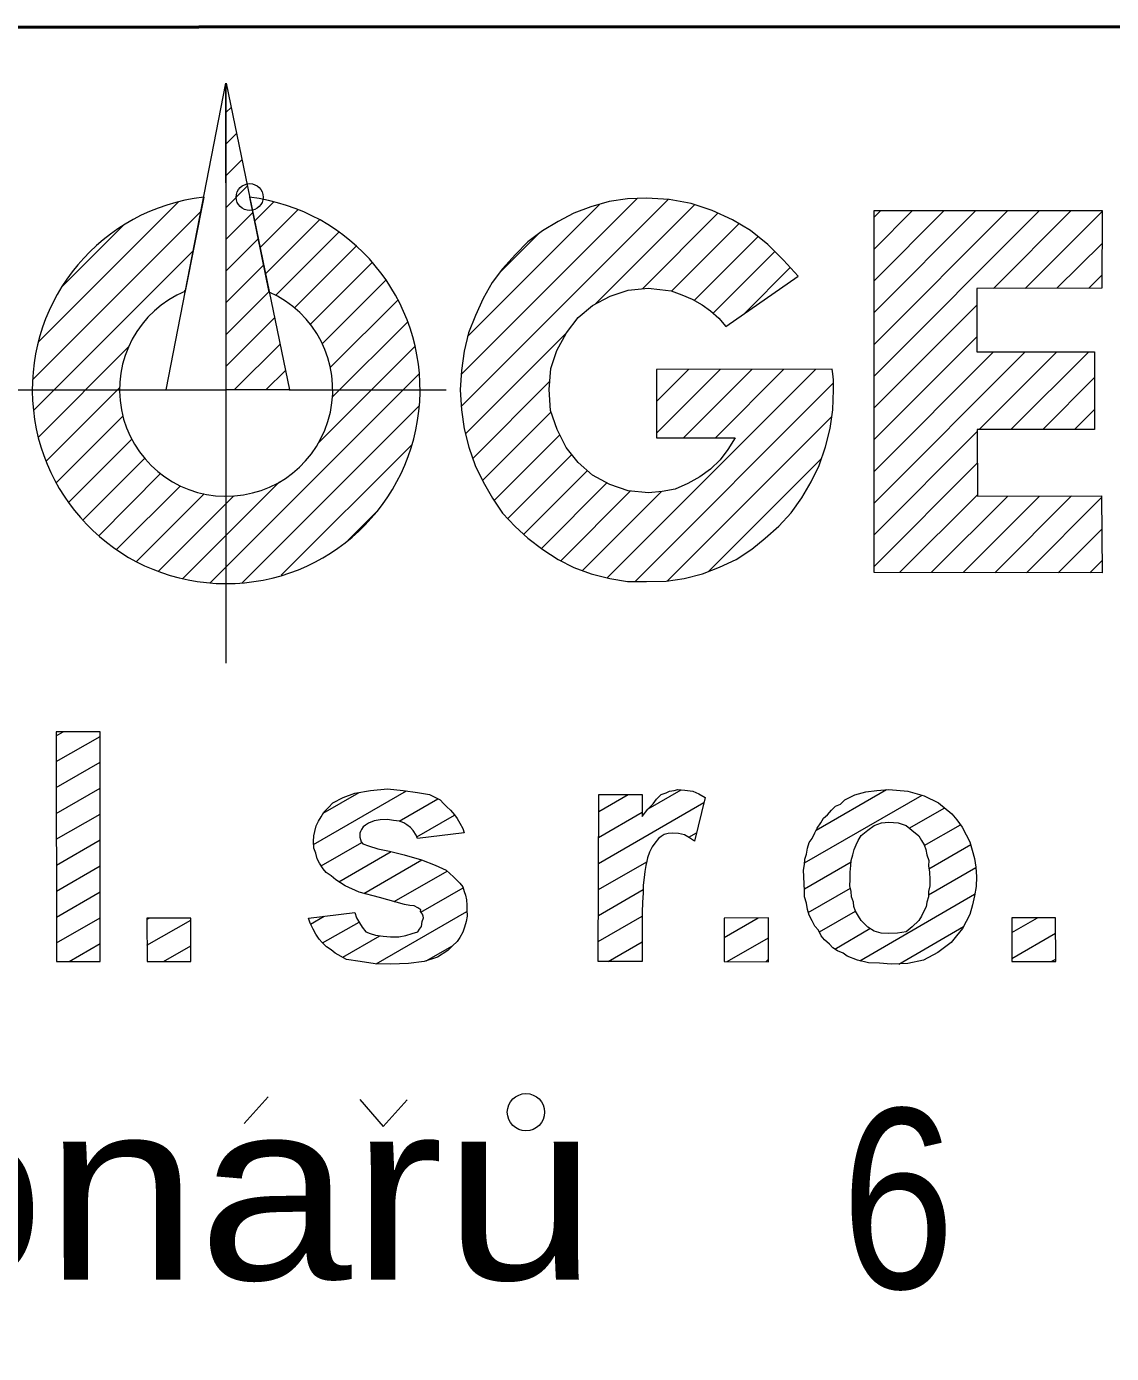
# Model space of a CAD drawing. Extents: x -670514 to -669423, y -1130798 to -1130123.
# Drawn here: x -670355.02 to -670350.18, y -1130249.6 to -1130243.68 of the extents above; entities that cross this region are included whole.
import ezdxf
from ezdxf.enums import TextEntityAlignment as Align

# ---------------------------------------------------------------- set-up
doc = ezdxf.new("R2010")
doc.units = 0
doc.header["$LTSCALE"] = 0.24
doc.header["$PDMODE"] = 32
doc.header["$PDSIZE"] = 0.12
doc.layers.add('61', color=7, linetype='Continuous', lineweight=13)

msp = doc.modelspace()

# ---------------------------------------------------------------- linework, layer by layer
at = {"layer": '61'}
for p, q in [((-670354.393, -1130245.302), (-670354.127, -1130243.936)), ((-670354.126, -1130244.826), (-670354.127, -1130243.936)), ((-670354.126, -1130244.066), (-670354.104, -1130244.044)), ((-670354.126, -1130244.207), (-670354.08, -1130244.161)), ((-670354.126, -1130244.348), (-670354.056, -1130244.278)), ((-670354.126, -1130244.49), (-670354.032, -1130244.395)), ((-670354.963, -1130245.09), (-670354.338, -1130244.465)), ((-670354.226, -1130244.444), (-670354.308, -1130244.863)), ((-670353.935, -1130244.867), (-670354.021, -1130244.444)), ((-670353.999, -1130244.551), (-670353.914, -1130244.465)), ((-670353.079, -1130245.235), (-670352.293, -1130244.449)), ((-670353.078, -1130245.376), (-670352.157, -1130244.455)), ((-670353.05, -1130245.065), (-670352.461, -1130244.476)), ((-670352.482, -1130244.921), (-670352.038, -1130244.477)), ((-670354.988, -1130245.257), (-670354.238, -1130244.507)), ((-670354.126, -1130244.631), (-670354.007, -1130244.513)), ((-670353.975, -1130244.668), (-670353.807, -1130244.5)), ((-670352.271, -1130244.852), (-670351.935, -1130244.515)), ((-670351.239, -1130244.534), (-670351.209, -1130244.504)), ((-670351.239, -1130244.676), (-670351.067, -1130244.504)), ((-670351.239, -1130244.817), (-670350.926, -1130244.504)), ((-670351.239, -1130244.958), (-670350.785, -1130244.504)), ((-670351.239, -1130245.1), (-670350.643, -1130244.504)), ((-670351.239, -1130245.241), (-670350.502, -1130244.504)), ((-670350.707, -1130244.851), (-670350.36, -1130244.504)), ((-670350.565, -1130244.851), (-670350.223, -1130244.508)), ((-670354.856, -1130244.842), (-670354.585, -1130244.571)), ((-670353.951, -1130244.786), (-670353.71, -1130244.545)), ((-670353.906, -1130244.882), (-670353.624, -1130244.6)), ((-670352.141, -1130244.863), (-670351.84, -1130244.562)), ((-670354.126, -1130244.773), (-670353.983, -1130244.63)), ((-670352.909, -1130244.783), (-670352.734, -1130244.607)), ((-670352.041, -1130244.904), (-670351.756, -1130244.62)), ((-670350.424, -1130244.85), (-670350.223, -1130244.65)), ((-670354.984, -1130245.394), (-670354.273, -1130244.683)), ((-670353.821, -1130244.938), (-670353.546, -1130244.663)), ((-670351.956, -1130244.961), (-670351.681, -1130244.686)), ((-670354.126, -1130244.914), (-670353.959, -1130244.747)), ((-670353.752, -1130245.011), (-670353.476, -1130244.735)), ((-670351.816, -1130244.962), (-670351.612, -1130244.758)), ((-670354.126, -1130246.521), (-670354.126, -1130244.826)), ((-670353.698, -1130245.098), (-670353.414, -1130244.814)), ((-670350.282, -1130244.85), (-670350.224, -1130244.792)), ((-670354.315, -1130244.867), (-670354.307, -1130244.859)), ((-670354.126, -1130245.056), (-670353.935, -1130244.865)), ((-670353.662, -1130245.203), (-670353.36, -1130244.902)), ((-670351.239, -1130245.383), (-670350.781, -1130244.925)), ((-670354.126, -1130245.197), (-670353.911, -1130244.982)), ((-670353.653, -1130245.336), (-670353.317, -1130245)), ((-670353.059, -1130245.499), (-670352.61, -1130245.049)), ((-670351.239, -1130245.524), (-670350.781, -1130245.066)), ((-670354.963, -1130245.515), (-670354.562, -1130245.113)), ((-670354.09, -1130245.302), (-670353.886, -1130245.099)), ((-670353.716, -1130245.54), (-670353.285, -1130245.109)), ((-670350.771, -1130245.48), (-670350.424, -1130245.133)), ((-670350.629, -1130245.48), (-670350.282, -1130245.133)), ((-670351.239, -1130245.666), (-670350.707, -1130245.134)), ((-670351.239, -1130245.807), (-670350.566, -1130245.134)), ((-670354.197, -1130246.162), (-670353.266, -1130245.231)), ((-670353.949, -1130245.303), (-670353.862, -1130245.216)), ((-670352.428, -1130246.14), (-670351.499, -1130245.211)), ((-670352.208, -1130245.213), (-670352.207, -1130245.212)), ((-670352.208, -1130245.354), (-670352.066, -1130245.212)), ((-670352.208, -1130245.496), (-670351.924, -1130245.212)), ((-670352.088, -1130245.517), (-670351.782, -1130245.211)), ((-670351.946, -1130245.516), (-670351.641, -1130245.211)), ((-670350.487, -1130245.479), (-670350.256, -1130245.248)), ((-670355.09, -1130245.302), (-670354.393, -1130245.302)), ((-670354.928, -1130245.621), (-670354.601, -1130245.294)), ((-670354.393, -1130245.302), (-670354.126, -1130245.302)), ((-670353.845, -1130245.303), (-670353.146, -1130245.302)), ((-670353.027, -1130245.608), (-670352.684, -1130245.264)), ((-670352.303, -1130246.156), (-670351.419, -1130245.272)), ((-670354.883, -1130245.717), (-670354.586, -1130245.42)), ((-670354.055, -1130246.162), (-670353.265, -1130245.372)), ((-670352.984, -1130245.706), (-670352.678, -1130245.4)), ((-670352.159, -1130246.154), (-670351.427, -1130245.422)), ((-670350.345, -1130245.479), (-670350.256, -1130245.39)), ((-670354.828, -1130245.804), (-670354.546, -1130245.522)), ((-670353.881, -1130246.129), (-670353.297, -1130245.546)), ((-670352.932, -1130245.796), (-670352.639, -1130245.503)), ((-670351.239, -1130245.948), (-670350.78, -1130245.489)), ((-670352.872, -1130245.877), (-670352.586, -1130245.59)), ((-670354.765, -1130245.883), (-670354.489, -1130245.607)), ((-670352.8, -1130245.946), (-670352.516, -1130245.662)), ((-670351.976, -1130246.112), (-670351.474, -1130245.61)), ((-670351.239, -1130246.09), (-670350.779, -1130245.63)), ((-670354.694, -1130245.953), (-670354.418, -1130245.676)), ((-670354.319, -1130246.143), (-670353.888, -1130245.712)), ((-670352.721, -1130246.009), (-670352.43, -1130245.717)), ((-670354.614, -1130246.014), (-670354.33, -1130245.73)), ((-670354.525, -1130246.067), (-670354.224, -1130245.766)), ((-670354.428, -1130246.111), (-670354.092, -1130245.775)), ((-670352.635, -1130246.064), (-670352.325, -1130245.754)), ((-670352.538, -1130246.108), (-670352.186, -1130245.756)), ((-670351.125, -1130246.117), (-670350.778, -1130245.77)), ((-670350.984, -1130246.117), (-670350.643, -1130245.777)), ((-670350.842, -1130246.117), (-670350.501, -1130245.776)), ((-670350.701, -1130246.118), (-670350.359, -1130245.775)), ((-670350.56, -1130246.118), (-670350.225, -1130245.783)), ((-670353.582, -1130245.972), (-670353.452, -1130245.842)), ((-670350.418, -1130246.118), (-670350.224, -1130245.923)), ((-670350.277, -1130246.118), (-670350.222, -1130246.063)), ((-670354.883, -1130246.844), (-670354.852, -1130246.826)), ((-670354.883, -1130246.959), (-670354.688, -1130246.847)), ((-670354.883, -1130247.075), (-670354.688, -1130246.962)), ((-670354.883, -1130247.19), (-670354.688, -1130247.077)), ((-670351.497, -1130247.265), (-670351.183, -1130247.084)), ((-670353.737, -1130247.329), (-670353.322, -1130247.089)), ((-670353.693, -1130247.188), (-670353.533, -1130247.096)), ((-670353.355, -1130247.224), (-670353.183, -1130247.125)), ((-670352.467, -1130247.413), (-670351.997, -1130247.141)), ((-670352.466, -1130247.182), (-670352.335, -1130247.106)), ((-670352.246, -1130247.17), (-670352.098, -1130247.085)), ((-670351.549, -1130247.41), (-670351.025, -1130247.108)), ((-670354.883, -1130247.305), (-670354.688, -1130247.193)), ((-670353.276, -1130247.294), (-670353.108, -1130247.197)), ((-670352.467, -1130247.297), (-670352.272, -1130247.185)), ((-670351.082, -1130247.256), (-670350.924, -1130247.165)), ((-670351.015, -1130247.333), (-670350.854, -1130247.24)), ((-670354.882, -1130247.421), (-670354.688, -1130247.308)), ((-670353.702, -1130247.424), (-670353.522, -1130247.32)), ((-670352.064, -1130247.296), (-670352.03, -1130247.276)), ((-670353.624, -1130247.495), (-670353.391, -1130247.36)), ((-670350.995, -1130247.437), (-670350.808, -1130247.329)), ((-670354.882, -1130247.536), (-670354.687, -1130247.424)), ((-670353.513, -1130247.546), (-670353.254, -1130247.396)), ((-670352.467, -1130247.529), (-670352.252, -1130247.405)), ((-670351.549, -1130247.526), (-670351.341, -1130247.406)), ((-670350.996, -1130247.553), (-670350.785, -1130247.431)), ((-670353.377, -1130247.583), (-670353.141, -1130247.447)), ((-670354.882, -1130247.652), (-670354.687, -1130247.539)), ((-670353.258, -1130247.63), (-670353.07, -1130247.522)), ((-670352.467, -1130247.644), (-670352.268, -1130247.529)), ((-670351.532, -1130247.631), (-670351.344, -1130247.523)), ((-670351.303, -1130247.846), (-670350.791, -1130247.55)), ((-670354.882, -1130247.767), (-670354.687, -1130247.655)), ((-670354.48, -1130247.663), (-670354.469, -1130247.656)), ((-670354.479, -1130247.777), (-670354.284, -1130247.665)), ((-670353.75, -1130247.683), (-670353.689, -1130247.648)), ((-670353.696, -1130247.767), (-670353.534, -1130247.674)), ((-670353.457, -1130247.86), (-670353.053, -1130247.627)), ((-670352.468, -1130247.76), (-670352.272, -1130247.647)), ((-670351.907, -1130247.742), (-670351.756, -1130247.655)), ((-670351.482, -1130247.718), (-670351.321, -1130247.625)), ((-670350.625, -1130247.721), (-670350.511, -1130247.655)), ((-670353.606, -1130247.831), (-670353.441, -1130247.735)), ((-670351.414, -1130247.794), (-670351.257, -1130247.703)), ((-670351.129, -1130247.861), (-670350.841, -1130247.694)), ((-670350.625, -1130247.836), (-670350.43, -1130247.723)), ((-670354.826, -1130247.85), (-670354.687, -1130247.77)), ((-670354.405, -1130247.85), (-670354.284, -1130247.78)), ((-670353.234, -1130247.847), (-670353.118, -1130247.78)), ((-670352.424, -1130247.85), (-670352.272, -1130247.762)), ((-670351.893, -1130247.85), (-670351.71, -1130247.744)), ((-670351.719, -1130247.85), (-670351.712, -1130247.842)), ((-670350.449, -1130247.85), (-670350.429, -1130247.839)), ((-670353.939, -1130248.452), (-670354.046, -1130248.572)), ((-670353.531, -1130248.465), (-670353.426, -1130248.585)), ((-670353.319, -1130248.466), (-670353.426, -1130248.585))]:
    msp.add_line(p, q, dxfattribs=at)
at = {"layer": '61', "lineweight": 53}
msp.add_lwpolyline([(-670399.245, -1130263.7), (-670339.248, -1130263.681), (-670339.249, -1130243.684), (-670399.248, -1130243.696)], close=True, dxfattribs=at)
at = {"layer": '61'}
for points in [[(-670353.935, -1130244.865), (-670353.844, -1130245.303), (-670354.126, -1130245.302), (-670354.126, -1130243.936)], [(-670350.224, -1130244.85), (-670350.781, -1130244.851), (-670350.781, -1130245.134), (-670350.256, -1130245.133), (-670350.256, -1130245.479), (-670350.78, -1130245.48), (-670350.778, -1130245.777), (-670350.225, -1130245.775), (-670350.222, -1130246.118), (-670351.239, -1130246.117), (-670351.239, -1130244.504), (-670350.223, -1130244.504)], [(-670354.883, -1130246.826), (-670354.882, -1130247.85), (-670354.687, -1130247.85), (-670354.688, -1130246.826)], [(-670352.468, -1130247.85), (-670352.466, -1130247.106), (-670352.272, -1130247.106), (-670352.272, -1130247.203), (-670352.247, -1130247.171), (-670352.223, -1130247.147), (-670352.208, -1130247.126), (-670352.187, -1130247.106), (-670352.166, -1130247.098), (-670352.15, -1130247.09), (-670352.13, -1130247.087), (-670352.114, -1130247.083), (-670352.082, -1130247.086), (-670352.047, -1130247.09), (-670352.02, -1130247.102), (-670351.991, -1130247.119), (-670352.039, -1130247.314), (-670352.061, -1130247.298), (-670352.084, -1130247.286), (-670352.11, -1130247.28), (-670352.138, -1130247.278), (-670352.156, -1130247.28), (-670352.174, -1130247.284), (-670352.187, -1130247.293), (-670352.2, -1130247.301), (-670352.216, -1130247.322), (-670352.227, -1130247.339), (-670352.24, -1130247.363), (-670352.248, -1130247.387), (-670352.252, -1130247.403), (-670352.256, -1130247.422), (-670352.26, -1130247.449), (-670352.264, -1130247.476), (-670352.268, -1130247.509), (-670352.268, -1130247.545), (-670352.271, -1130247.586), (-670352.272, -1130247.632), (-670352.272, -1130247.85)], [(-670354.48, -1130247.656), (-670354.478, -1130247.85), (-670354.284, -1130247.85), (-670354.284, -1130247.656)], [(-670351.71, -1130247.655), (-670351.907, -1130247.656), (-670351.907, -1130247.85), (-670351.71, -1130247.851)], [(-670350.43, -1130247.655), (-670350.625, -1130247.655), (-670350.625, -1130247.849), (-670350.429, -1130247.85)]]:
    msp.add_lwpolyline(points, close=True, dxfattribs=at)
for points in [[(-670351.87, -1130244.545), (-670351.96, -1130244.504), (-670352.054, -1130244.472), (-670352.152, -1130244.455), (-670352.253, -1130244.448), (-670352.338, -1130244.451), (-670352.419, -1130244.463), (-670352.501, -1130244.488), (-670352.577, -1130244.516), (-670352.647, -1130244.553), (-670352.716, -1130244.594), (-670352.782, -1130244.643), (-670352.837, -1130244.7), (-670352.895, -1130244.763), (-670352.94, -1130244.825), (-670352.98, -1130244.895), (-670353.015, -1130244.971), (-670353.046, -1130245.049), (-670353.065, -1130245.13), (-670353.078, -1130245.216), (-670353.083, -1130245.302), (-670353.077, -1130245.391), (-670353.065, -1130245.477), (-670353.044, -1130245.558), (-670353.017, -1130245.639), (-670352.981, -1130245.712), (-670352.939, -1130245.785), (-670352.895, -1130245.852), (-670352.838, -1130245.912), (-670352.781, -1130245.964), (-670352.715, -1130246.014), (-670352.646, -1130246.058), (-670352.576, -1130246.094), (-670352.5, -1130246.122), (-670352.417, -1130246.143), (-670352.337, -1130246.156), (-670352.253, -1130246.157), (-670352.166, -1130246.155), (-670352.085, -1130246.143), (-670352.004, -1130246.123)], [(-670352.208, -1130245.212), (-670352.208, -1130245.517), (-670351.858, -1130245.516), (-670351.891, -1130245.568), (-670351.925, -1130245.615), (-670351.968, -1130245.656), (-670352.015, -1130245.69), (-670352.068, -1130245.72), (-670352.125, -1130245.745), (-670352.183, -1130245.756), (-670352.244, -1130245.761), (-670352.335, -1130245.753), (-670352.416, -1130245.725), (-670352.493, -1130245.683), (-670352.557, -1130245.626), (-670352.611, -1130245.559), (-670352.651, -1130245.48), (-670352.68, -1130245.394), (-670352.687, -1130245.301), (-670352.679, -1130245.208), (-670352.652, -1130245.128), (-670352.61, -1130245.049), (-670352.557, -1130244.98), (-670352.493, -1130244.927), (-670352.415, -1130244.886), (-670352.334, -1130244.858), (-670352.245, -1130244.849), (-670352.193, -1130244.855), (-670352.143, -1130244.862), (-670352.095, -1130244.879), (-670352.05, -1130244.899), (-670352.005, -1130244.924), (-670351.968, -1130244.951), (-670351.931, -1130244.984), (-670351.899, -1130245.02), (-670351.577, -1130244.796), (-670351.643, -1130244.725), (-670351.712, -1130244.655), (-670351.789, -1130244.593), (-670351.87, -1130244.545)], [(-670352.004, -1130246.123), (-670351.927, -1130246.093), (-670351.853, -1130246.058), (-670351.783, -1130246.012), (-670351.724, -1130245.963), (-670351.663, -1130245.91), (-670351.609, -1130245.851), (-670351.561, -1130245.784), (-670351.519, -1130245.713), (-670351.484, -1130245.639), (-670351.456, -1130245.557), (-670351.434, -1130245.475), (-670351.423, -1130245.391), (-670351.419, -1130245.302), (-670351.419, -1130245.277), (-670351.419, -1130245.258), (-670351.423, -1130245.231), (-670351.426, -1130245.211), (-670352.208, -1130245.212)], [(-670353.759, -1130247.656), (-670353.552, -1130247.631), (-670353.545, -1130247.655), (-670353.532, -1130247.678), (-670353.52, -1130247.697), (-670353.504, -1130247.717), (-670353.485, -1130247.725), (-670353.46, -1130247.733), (-670353.426, -1130247.737), (-670353.393, -1130247.74), (-670353.357, -1130247.739), (-670353.325, -1130247.734), (-670353.297, -1130247.725), (-670353.272, -1130247.717), (-670353.264, -1130247.705), (-670353.255, -1130247.693), (-670353.252, -1130247.672), (-670353.247, -1130247.655), (-670353.248, -1130247.647), (-670353.251, -1130247.639), (-670353.26, -1130247.627), (-670353.259, -1130247.619), (-670353.272, -1130247.61), (-670353.288, -1130247.602), (-670353.308, -1130247.6), (-670353.332, -1130247.596), (-670353.442, -1130247.565), (-670353.533, -1130247.541), (-670353.596, -1130247.513), (-670353.637, -1130247.486), (-670353.658, -1130247.468), (-670353.68, -1130247.453), (-670353.694, -1130247.437), (-670353.71, -1130247.412), (-670353.72, -1130247.392), (-670353.727, -1130247.367), (-670353.736, -1130247.344), (-670353.737, -1130247.315), (-670353.736, -1130247.289), (-670353.731, -1130247.271), (-670353.725, -1130247.245), (-670353.715, -1130247.224), (-670353.703, -1130247.205), (-670353.691, -1130247.184), (-670353.67, -1130247.164), (-670353.65, -1130247.143), (-670353.605, -1130247.119), (-670353.552, -1130247.099), (-670353.483, -1130247.087), (-670353.407, -1130247.081), (-670353.337, -1130247.087), (-670353.273, -1130247.096), (-670353.22, -1130247.106), (-670353.173, -1130247.13), (-670353.158, -1130247.146), (-670353.143, -1130247.161), (-670353.127, -1130247.176), (-670353.109, -1130247.196), (-670353.097, -1130247.212), (-670353.084, -1130247.233), (-670353.072, -1130247.257), (-670353.065, -1130247.277), (-670353.273, -1130247.302), (-670353.279, -1130247.287), (-670353.293, -1130247.266), (-670353.305, -1130247.253), (-670353.321, -1130247.24), (-670353.334, -1130247.232), (-670353.354, -1130247.224), (-670353.38, -1130247.221), (-670353.407, -1130247.217), (-670353.439, -1130247.219), (-670353.466, -1130247.223), (-670353.492, -1130247.233), (-670353.505, -1130247.242), (-670353.516, -1130247.25), (-670353.523, -1130247.262), (-670353.527, -1130247.27), (-670353.531, -1130247.278), (-670353.53, -1130247.295), (-670353.528, -1130247.306), (-670353.525, -1130247.317), (-670353.517, -1130247.326), (-670353.491, -1130247.335), (-670353.45, -1130247.347), (-670353.398, -1130247.358), (-670353.333, -1130247.375), (-670353.255, -1130247.396), (-670353.194, -1130247.421), (-670353.145, -1130247.443), (-670353.113, -1130247.472), (-670353.096, -1130247.489), (-670353.085, -1130247.501), (-670353.072, -1130247.517), (-670353.065, -1130247.538), (-670353.06, -1130247.554), (-670353.055, -1130247.575), (-670353.053, -1130247.598), (-670353.053, -1130247.619), (-670353.052, -1130247.647), (-670353.056, -1130247.672)], [(-670351.549, -1130247.562), (-670351.549, -1130247.533), (-670351.551, -1130247.505), (-670351.552, -1130247.471), (-670351.553, -1130247.443), (-670351.549, -1130247.418), (-670351.548, -1130247.394), (-670351.54, -1130247.371), (-670351.535, -1130247.345), (-670351.528, -1130247.32), (-670351.515, -1130247.301), (-670351.503, -1130247.277), (-670351.493, -1130247.256), (-670351.476, -1130247.232), (-670351.464, -1130247.211), (-670351.446, -1130247.196), (-670351.429, -1130247.175), (-670351.411, -1130247.158), (-670351.388, -1130247.148), (-670351.369, -1130247.13), (-670351.324, -1130247.107), (-670351.275, -1130247.094), (-670351.226, -1130247.087), (-670351.173, -1130247.083), (-670351.088, -1130247.09), (-670351.015, -1130247.111)], [(-670351.015, -1130247.111), (-670350.951, -1130247.142), (-670350.893, -1130247.191), (-670350.87, -1130247.219), (-670350.846, -1130247.251), (-670350.829, -1130247.285), (-670350.812, -1130247.316), (-670350.801, -1130247.354), (-670350.792, -1130247.391), (-670350.785, -1130247.43), (-670350.783, -1130247.472), (-670350.784, -1130247.516), (-670350.792, -1130247.557), (-670350.8, -1130247.597), (-670350.812, -1130247.64), (-670350.829, -1130247.671), (-670350.845, -1130247.702), (-670350.871, -1130247.736), (-670350.895, -1130247.765), (-670350.955, -1130247.81), (-670351.019, -1130247.843), (-670351.088, -1130247.859), (-670351.163, -1130247.862), (-670351.215, -1130247.857), (-670351.264, -1130247.856), (-670351.313, -1130247.843), (-670351.359, -1130247.826), (-670351.376, -1130247.813), (-670351.402, -1130247.802), (-670351.422, -1130247.789), (-670351.438, -1130247.772), (-670351.459, -1130247.753), (-670351.474, -1130247.735), (-670351.486, -1130247.71), (-670351.503, -1130247.692), (-670351.515, -1130247.668), (-670351.528, -1130247.643), (-670351.536, -1130247.618), (-670351.54, -1130247.59), (-670351.549, -1130247.562)], [(-670351.31, -1130247.311), (-670351.296, -1130247.288), (-670351.267, -1130247.265), (-670351.239, -1130247.244), (-670351.206, -1130247.232), (-670351.173, -1130247.229), (-670351.132, -1130247.232), (-670351.096, -1130247.244), (-670351.071, -1130247.265), (-670351.04, -1130247.289)], [(-670351.04, -1130247.289), (-670351.027, -1130247.31), (-670351.016, -1130247.33), (-670351.008, -1130247.351), (-670351.003, -1130247.374), (-670350.995, -1130247.399), (-670350.997, -1130247.424), (-670350.992, -1130247.452), (-670350.991, -1130247.484), (-670350.99, -1130247.513), (-670350.996, -1130247.537), (-670350.996, -1130247.561), (-670351.004, -1130247.585), (-670351.007, -1130247.606), (-670351.017, -1130247.626), (-670351.028, -1130247.647), (-670351.04, -1130247.667), (-670351.069, -1130247.695), (-670351.096, -1130247.717), (-670351.135, -1130247.724), (-670351.175, -1130247.725), (-670351.207, -1130247.724), (-670351.238, -1130247.715), (-670351.267, -1130247.697), (-670351.297, -1130247.667), (-670351.308, -1130247.647), (-670351.321, -1130247.626), (-670351.329, -1130247.605), (-670351.331, -1130247.586), (-670351.34, -1130247.562), (-670351.341, -1130247.538), (-670351.347, -1130247.512), (-670351.345, -1130247.485), (-670351.345, -1130247.451), (-670351.342, -1130247.422), (-670351.341, -1130247.4), (-670351.333, -1130247.374), (-670351.328, -1130247.351), (-670351.319, -1130247.33), (-670351.31, -1130247.311)], [(-670353.056, -1130247.672), (-670353.064, -1130247.696), (-670353.072, -1130247.719), (-670353.085, -1130247.742), (-670353.097, -1130247.761), (-670353.118, -1130247.78), (-670353.138, -1130247.801), (-670353.184, -1130247.831), (-670353.244, -1130247.85), (-670353.313, -1130247.859), (-670353.394, -1130247.862), (-670353.462, -1130247.86), (-670353.529, -1130247.85), (-670353.589, -1130247.84), (-670353.64, -1130247.813), (-670353.658, -1130247.798), (-670353.679, -1130247.785), (-670353.698, -1130247.765), (-670353.711, -1130247.75), (-670353.727, -1130247.728), (-670353.739, -1130247.705), (-670353.752, -1130247.679), (-670353.759, -1130247.656)]]:
    msp.add_lwpolyline(points, dxfattribs=at)
msp.add_circle((-670352.7902, -1130248.5209), 0.083, dxfattribs=at)
for radius, start, end in [(0.864, 96.63837, 83.05228), (0.475, 112.46724, 66.22789)]:
    msp.add_arc((-670354.126, -1130245.302), radius, start, end, dxfattribs=at)
msp.add_point((-670354.021, -1130244.444), dxfattribs=at)

# ---------------------------------------------------------------- texts
for s, width, p in [('Legionaru ', 1.15, (-670355.0376, -1130249.2673)), ('6', 0.85, (-670351.1326, -1130249.3059))]:
    msp.add_text(s, height=0.8, rotation=0.013, dxfattribs=dict(at, width=width)).set_placement(p, align=Align.CENTER)

doc.saveas('drawing.dxf')
